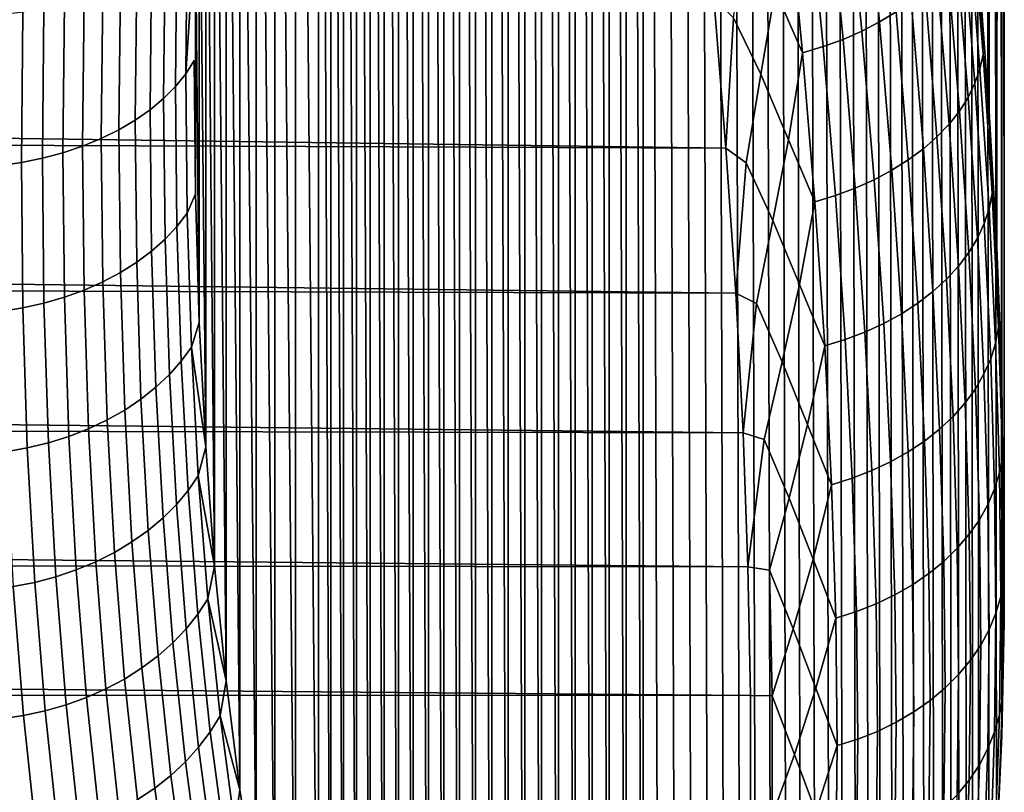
# Model space of a CAD drawing. Header units: metres. Extents: x -29 to 117, y -464 to 29.
# Tile 343 of 362: x 111.53 to 117.34, y -21.85 to -17.28. Entities that reach past the tile are written whole.
import ezdxf

# ---------------------------------------------------------------- set-up
doc = ezdxf.new("R2010")
doc.units = ezdxf.units.M
doc.layers.add('solid_24_501_056_XXX', color=7, linetype='CONTINUOUS')

msp = doc.modelspace()

# ---------------------------------------------------------------- linework, layer by layer
at = {"layer": 'solid_24_501_056_XXX'}
for points in [[(117.297928, 22.149733, 67.006821), (117.253113, -17.825834, 32.042328), (117.19339, -16.992434, 31.319723), (117.252899, 22.752247, 66.085648)], [(117.328072, 21.51153, 67.90284), (117.298088, -18.628376, 32.795883), (117.253113, -17.825834, 32.042328), (117.297928, 22.149733, 67.006821)], [(117.343185, 20.839128, 68.771965), (117.328171, -19.399897, 33.580185), (117.298088, -18.628376, 32.795883), (117.328072, 21.51153, 67.90284)], [(117.331696, -19.866076, 33.89069), (117.328171, -19.399897, 33.580185), (117.343185, 20.839128, 68.771965), (117.343224, -20.138956, 34.393456)], [(117.343185, 20.839128, 68.771965), (117.343224, 20.132689, 69.614014), (117.343185, -20.845396, 35.2355), (117.343224, -20.138956, 34.393456)], [(117.331696, 19.859781, 70.116806), (117.328171, 19.393629, 70.427284), (117.343185, -20.845396, 35.2355), (117.343224, 20.132689, 69.614014)], [(117.298088, 18.62211, 71.211594), (117.328079, -21.517797, 36.104626), (117.343185, -20.845396, 35.2355), (117.328171, 19.393629, 70.427284)], [(117.253113, 17.819569, 71.965149), (117.297928, -22.156002, 37.000645), (117.328079, -21.517797, 36.104626), (117.298088, 18.62211, 71.211594)], [(117.19339, 16.986168, 72.687752), (117.252899, -22.758516, 37.921818), (117.297928, -22.156002, 37.000645), (117.253113, 17.819569, 71.965149)], [(117.158104, 16.558491, 73.036682), (117.19313, -23.325176, 38.867954), (117.252899, -22.758516, 37.921818), (117.19339, 16.986168, 72.687752)], [(117.119225, 16.1234, 73.377457), (117.157829, -23.594414, 39.349667), (117.19313, -23.325176, 38.867954), (117.158104, 16.558491, 73.036682)], [(117.07679, 15.680939, 73.710045), (117.118935, -23.85433, 39.837254), (117.157829, -23.594414, 39.349667), (117.119225, 16.1234, 73.377457)], [(117.030869, 15.231454, 74.03405), (117.076485, -24.104904, 40.330666), (117.118935, -23.85433, 39.837254), (117.07679, 15.680939, 73.710045)], [(116.981537, 14.775276, 74.349091), (117.030548, -24.345804, 40.829494), (117.076485, -24.104904, 40.330666), (117.030869, 15.231454, 74.03405)], [(116.928818, 14.31214, 74.655441), (116.981209, -24.576719, 41.333351), (117.030548, -24.345804, 40.829494), (116.981537, 14.775276, 74.349091)], [(116.872742, 13.842134, 74.953026), (116.928474, -24.797871, 41.842545), (116.981209, -24.576719, 41.333351), (116.928818, 14.31214, 74.655441)], [(116.813431, 13.365674, 75.241402), (116.872398, -25.009199, 42.356976), (116.928474, -24.797871, 41.842545), (116.872742, 13.842134, 74.953026)], [(116.750999, 12.883149, 75.52018), (116.813087, -25.210348, 42.87616), (116.872398, -25.009199, 42.356976), (116.813431, 13.365674, 75.241402)], [(116.685448, 12.394178, 75.789673), (116.750656, -25.400988, 43.399651), (116.813087, -25.210348, 42.87616), (116.750999, 12.883149, 75.52018)], [(116.616844, 11.898927, 76.049767), (116.685104, -25.581377, 43.927872), (116.750656, -25.400988, 43.399651), (116.685448, 12.394178, 75.789673)], [(116.545349, 11.397933, 76.300026), (116.616501, -25.751429, 44.460648), (116.685104, -25.581377, 43.927872), (116.616844, 11.898927, 76.049767)], [(116.471123, 10.891673, 76.540031), (116.545013, -25.910793, 44.997372), (116.616501, -25.751429, 44.460648), (116.545349, 11.397933, 76.300026)], [(116.394142, 10.379622, 76.770149), (116.470795, -26.059158, 45.537502), (116.545013, -25.910793, 44.997372), (116.471123, 10.891673, 76.540031)], [(116.314522, 9.862039, 76.990242), (116.393822, -26.196789, 46.081623), (116.470795, -26.059158, 45.537502), (116.394142, 10.379622, 76.770149)], [(116.232468, 9.339601, 77.19986), (116.314209, -26.323587, 46.629452), (116.393822, -26.196789, 46.081623), (116.314522, 9.862039, 76.990242)], [(116.14817, 8.812869, 77.398605), (116.232155, -26.439226, 47.180244), (116.314209, -26.323587, 46.629452), (116.232468, 9.339601, 77.19986)], [(116.0616, 8.281164, 77.586868), (116.147873, -26.54343, 47.733383), (116.232155, -26.439226, 47.180244), (116.14817, 8.812869, 77.398605)], [(115.9729, 7.744859, 77.764481), (116.06131, -26.636444, 48.289604), (116.147873, -26.54343, 47.733383), (116.0616, 8.281164, 77.586868)], [(115.882339, 7.204763, 77.931038), (115.972626, -26.718178, 48.848511), (116.06131, -26.636444, 48.289604), (115.9729, 7.744859, 77.764481)], [(115.790131, 6.661513, 78.08622), (115.882065, -26.788372, 49.409229), (115.972626, -26.718178, 48.848511), (115.882339, 7.204763, 77.931038)], [(115.696228, 6.114265, 78.230354), (115.789871, -26.846817, 49.971085), (115.882065, -26.788372, 49.409229), (115.790131, 6.661513, 78.08622)], [(115.600838, 5.563527, 78.363304), (115.695984, -26.893698, 50.534966), (115.789871, -26.846817, 49.971085), (115.696228, 6.114265, 78.230354)], [(115.504234, 5.01025, 78.484756), (115.600594, -26.928959, 51.100342), (115.695984, -26.893698, 50.534966), (115.600838, 5.563527, 78.363304)], [(115.406685, 4.455134, 78.59446), (115.504005, -26.952457, 51.666225), (115.600594, -26.928959, 51.100342), (115.504234, 5.01025, 78.484756)], [(115.308128, 3.897206, 78.692673), (115.406464, -26.964067, 52.23188), (115.504005, -26.952457, 51.666225), (115.406685, 4.455134, 78.59446)], [(115.208794, 3.337078, 78.779305), (115.307922, -26.963881, 52.798309), (115.406464, -26.964067, 52.23188), (115.308128, 3.897206, 78.692673)], [(115.208794, 3.337078, 78.779305), (115.108986, 2.775781, 78.854164), (115.208595, -26.95191, 53.364899)], [(115.208794, 3.337078, 78.779305), (115.208595, -26.95191, 53.364899), (115.307922, -26.963881, 52.798309)], [(115.108986, 2.775781, 78.854164), (115.008987, 2.214012, 78.917091), (115.108803, -26.928143, 53.930595)], [(115.108986, 2.775781, 78.854164), (115.108803, -26.928143, 53.930595), (115.208595, -26.95191, 53.364899)], [(115.008987, 2.214012, 78.917091), (114.908722, 1.650719, 78.968246), (115.008812, -26.892551, 54.494686)], [(115.008987, 2.214012, 78.917091), (115.008812, -26.892551, 54.494686), (115.108803, -26.928143, 53.930595)], [(114.908722, 1.650719, 78.968246), (114.808456, 1.086612, 79.007622), (114.908569, -26.845102, 55.058231)], [(114.908722, 1.650719, 78.968246), (114.908569, -26.845102, 55.058231), (115.008812, -26.892551, 54.494686)], [(114.808456, 1.086612, 79.007622), (114.708488, 0.522768, 79.035164), (114.808304, -26.78591, 55.620537)], [(114.808456, 1.086612, 79.007622), (114.808304, -26.78591, 55.620537), (114.908569, -26.845102, 55.058231)], [(114.708488, 0.522768, 79.035164), (114.609093, -0.04015, 79.050827), (114.708351, -26.715113, 56.180531)], [(114.708488, 0.522768, 79.035164), (114.708351, -26.715113, 56.180531), (114.808304, -26.78591, 55.620537)], [(114.609093, -0.04015, 79.050827), (114.510216, -0.603203, 79.054634), (114.608971, -26.632782, 56.737553)], [(114.609093, -0.04015, 79.050827), (114.608971, -26.632782, 56.737553), (114.708351, -26.715113, 56.180531)], [(114.510216, -0.603203, 79.054634), (114.412109, -1.165647, 79.046677), (114.510109, -26.538754, 57.292656)], [(114.510216, -0.603203, 79.054634), (114.510109, -26.538754, 57.292656), (114.608971, -26.632782, 56.737553)], [(114.412109, -1.165647, 79.046677), (114.315071, -1.726443, 79.027054), (114.41201, -26.433247, 57.845123)], [(114.412109, -1.165647, 79.046677), (114.41201, -26.433247, 57.845123), (114.510109, -26.538754, 57.292656)], [(114.315071, -1.726443, 79.027054), (114.21933, -2.285019, 78.995811), (114.31498, -26.31654, 58.393944)], [(114.315071, -1.726443, 79.027054), (114.31498, -26.31654, 58.393944), (114.41201, -26.433247, 57.845123)], [(114.21933, -2.285019, 78.995811), (114.124863, -2.842374, 78.952843), (114.219246, -26.188776, 58.938568)], [(114.21933, -2.285019, 78.995811), (114.219246, -26.188776, 58.938568), (114.31498, -26.31654, 58.393944)], [(114.124863, -2.842374, 78.952843), (114.031906, -3.397768, 78.898346), (114.124786, -26.049675, 59.479961)], [(114.124863, -2.842374, 78.952843), (114.124786, -26.049675, 59.479961), (114.219246, -26.188776, 58.938568)], [(114.031906, -3.397768, 78.898346), (113.940712, -3.950241, 78.832558), (114.03183, -25.899561, 60.017426)], [(114.031906, -3.397768, 78.898346), (114.03183, -25.899561, 60.017426), (114.124786, -26.049675, 59.479961)], [(113.940712, -3.950241, 78.832558), (113.851479, -4.499325, 78.755569), (113.940643, -25.738831, 60.550056)], [(113.940712, -3.950241, 78.832558), (113.940643, -25.738831, 60.550056), (114.03183, -25.899561, 60.017426)], [(113.851479, -4.499325, 78.755569), (113.764221, -5.045886, 78.667191), (113.85141, -25.567663, 61.077415)], [(113.851479, -4.499325, 78.755569), (113.85141, -25.567663, 61.077415), (113.940643, -25.738831, 60.550056)], [(113.764221, -5.045886, 78.667191), (113.679115, -5.589279, 78.567688), (113.764153, -25.385708, 61.600311)], [(113.764221, -5.045886, 78.667191), (113.764153, -25.385708, 61.600311), (113.85141, -25.567663, 61.077415)], [(113.679115, -5.589279, 78.567688), (113.596367, -6.128709, 78.457413), (113.679054, -25.193359, 62.118168)], [(113.679115, -5.589279, 78.567688), (113.679054, -25.193359, 62.118168), (113.764153, -25.385708, 61.600311)], [(113.596367, -6.128709, 78.457413), (113.516136, -6.66386, 78.336472), (113.596313, -24.991076, 62.630245)], [(113.596367, -6.128709, 78.457413), (113.596313, -24.991076, 62.630245), (113.679054, -25.193359, 62.118168)], [(113.516136, -6.66386, 78.336472), (113.438454, -7.195427, 78.204613), (113.516083, -24.779037, 63.136261)], [(113.516136, -6.66386, 78.336472), (113.516083, -24.779037, 63.136261), (113.596313, -24.991076, 62.630245)], [(113.438454, -7.195427, 78.204613), (113.363457, -7.722842, 78.062172), (113.4384, -24.55687, 63.636852)], [(113.438454, -7.195427, 78.204613), (113.4384, -24.55687, 63.636852), (113.516083, -24.779037, 63.136261)], [(113.363457, -7.722842, 78.062172), (113.291313, -8.245444, 77.909523), (113.363403, -24.324999, 64.131523)], [(113.363457, -7.722842, 78.062172), (113.363403, -24.324999, 64.131523), (113.4384, -24.55687, 63.636852)], [(113.291313, -8.245444, 77.909523), (113.155952, -9.276139, 77.573669), (113.29126, -24.083914, 64.619675)], [(113.291313, -8.245444, 77.909523), (113.29126, -24.083914, 64.619675), (113.363403, -24.324999, 64.131523)], [(113.155952, -9.276139, 77.573669), (113.033043, -10.286979, 77.197838), (113.155907, -23.574171, 65.576378)], [(113.155952, -9.276139, 77.573669), (113.155907, -23.574171, 65.576378), (113.29126, -24.083914, 64.619675)], [(113.033043, -10.286979, 77.197838), (112.923309, -11.275854, 76.783661), (113.032997, -23.028511, 66.506584)], [(113.033043, -10.286979, 77.197838), (113.032997, -23.028511, 66.506584), (113.155907, -23.574171, 65.576378)], [(112.923309, -11.275854, 76.783661), (112.82724, -12.242575, 76.331749), (112.923271, -22.448889, 67.408516)], [(112.923309, -11.275854, 76.783661), (112.923271, -22.448889, 67.408516), (113.032997, -23.028511, 66.506584)], [(112.82724, -12.242575, 76.331749), (112.745255, -13.186096, 75.843338), (112.827202, -21.83596, 68.282066)], [(112.82724, -12.242575, 76.331749), (112.827202, -21.83596, 68.282066), (112.923271, -22.448889, 67.408516)], [(112.745255, -13.186096, 75.843338), (112.677742, -14.105848, 75.319153), (112.745232, -21.191124, 69.126419)], [(112.745255, -13.186096, 75.843338), (112.745232, -21.191124, 69.126419), (112.827202, -21.83596, 68.282066)], [(112.677742, -14.105848, 75.319153), (112.624977, -15.001019, 74.760109), (112.677719, -20.515202, 69.941132)], [(112.677742, -14.105848, 75.319153), (112.677719, -20.515202, 69.941132), (112.745232, -21.191124, 69.126419)], [(112.624977, -15.001019, 74.760109), (112.587189, -15.870379, 74.167496), (112.624969, -19.809259, 70.725555)], [(112.624977, -15.001019, 74.760109), (112.624969, -19.809259, 70.725555), (112.677719, -20.515202, 69.941132)], [(112.587189, -15.870379, 74.167496), (112.564484, -16.711908, 73.54332), (112.587189, -19.074753, 71.478729)], [(112.587189, -15.870379, 74.167496), (112.587189, -19.074753, 71.478729), (112.624969, -19.809259, 70.725555)], [(116.606316, -17.298281, 30.0944), (116.519218, -16.394329, 29.40325), (116.617287, -16.337038, 29.468536), (116.703957, -17.239025, 30.158558)], [(116.501465, -17.352404, 30.037495), (116.414009, -16.446829, 29.345499), (116.519218, -16.394329, 29.40325), (116.606316, -17.298281, 30.0944)], [(116.390198, -17.40098, 29.988274), (116.302444, -16.494135, 29.295729), (116.414009, -16.446829, 29.345499), (116.501465, -17.352404, 30.037495)], [(116.273376, -17.44364, 29.947115), (116.185387, -16.535889, 29.254314), (116.302444, -16.494135, 29.295729), (116.390198, -17.40098, 29.988274)], [(115.989258, -17.109352, 29.577688), (116.063606, -16.571802, 29.221546), (116.151772, -17.480091, 29.914303)], [(116.151772, -17.480091, 29.914303), (116.063606, -16.571802, 29.221546), (116.185387, -16.535889, 29.254314), (116.273376, -17.44364, 29.947115)], [(117.199417, -17.576145, 31.473928), (117.131302, -16.722496, 30.763639), (117.150146, -16.640951, 30.86442), (117.217644, -17.490749, 31.571585)], [(117.217644, -17.490749, 31.571585), (117.150146, -16.640951, 30.86442), (117.19339, -16.992434, 31.319723)], [(112.455063, -16.822105, 73.757866), (112.446732, -17.678774, 73.068741), (112.507072, -17.604033, 72.979668), (112.515327, -16.751728, 73.665253)], [(112.507072, -17.604033, 72.979668), (112.556992, -17.526272, 72.886993), (112.564484, -18.313984, 72.19902), (112.564484, -16.711908, 73.54332)], [(112.515327, -16.751728, 73.665253), (112.507072, -17.604033, 72.979668), (112.564484, -16.711908, 73.54332)], [(112.564484, -16.711908, 73.54332), (112.564484, -18.313984, 72.19902), (112.587189, -19.074753, 71.478729)], [(115.743309, -17.273743, 29.652466), (115.819794, -16.716616, 29.250324), (115.989258, -17.109352, 29.577688), (115.905281, -17.607344, 29.933962)], [(117.16996, -17.660643, 31.378254), (117.101242, -16.803299, 30.665005), (117.131302, -16.722496, 30.763639), (117.199417, -17.576145, 31.473928)], [(117.129494, -17.743593, 31.285286), (117.060196, -16.882746, 30.569271), (117.101242, -16.803299, 30.665005), (117.16996, -17.660643, 31.378254)], [(112.38488, -16.888882, 73.846054), (112.376472, -17.749846, 73.153442), (112.446732, -17.678774, 73.068741), (112.455063, -16.822105, 73.757866)], [(68.317619, -16.92347, 29.381521), (115.627312, -17.15449, 29.556168), (115.698807, -18.043081, 30.263849), (68.193253, -17.393272, 29.740641)], [(112.305313, -16.951548, 73.929138), (112.296837, -17.816708, 73.233124), (112.376472, -17.749846, 73.153442), (112.38488, -16.888882, 73.846054)], [(117.078323, -17.824368, 31.195738), (117.008484, -16.960228, 30.477165), (117.060196, -16.882746, 30.569271), (117.129494, -17.743593, 31.285286)], [(112.216972, -17.009628, 74.0065), (112.208427, -17.878847, 73.307182), (112.296837, -17.816708, 73.233124), (112.305313, -16.951548, 73.929138)], [(117.016853, -17.902349, 31.110291), (116.946495, -17.035158, 30.389391), (117.008484, -16.960228, 30.477165), (117.078323, -17.824368, 31.195738)], [(112.120529, -17.062675, 74.077538), (112.111923, -17.935791, 73.375046), (112.208427, -17.878847, 73.307182), (112.216972, -17.009628, 74.0065)], [(116.945534, -17.97694, 31.029596), (116.874695, -17.10696, 30.306618), (116.946495, -17.035158, 30.389391), (117.016853, -17.902349, 31.110291)], [(117.217644, -17.490749, 31.571585), (117.19339, -16.992434, 31.319723), (117.253113, -17.825834, 32.042328)], [(112.016724, -17.110289, 74.141708), (112.008057, -17.987106, 73.436203), (112.111923, -17.935791, 73.375046), (112.120529, -17.062675, 74.077538)], [(111.79023, -17.187801, 74.247566), (111.781456, -18.071329, 73.536568), (111.897621, -18.0324, 73.490181), (111.906342, -17.152103, 74.198532)], [(111.906342, -17.152103, 74.198532), (111.897621, -18.0324, 73.490181), (112.008057, -17.987106, 73.436203), (112.016724, -17.110289, 74.141708)], [(115.743309, -17.273743, 29.652466), (115.698807, -18.043081, 30.263849), (115.627312, -17.15449, 29.556168)], [(115.905281, -17.607344, 29.933962), (115.989258, -17.109352, 29.577688), (116.151772, -17.480091, 29.914303), (116.068382, -17.993784, 30.283325)], [(116.864922, -18.047575, 30.954269), (116.793648, -17.175089, 30.229477), (116.874695, -17.10696, 30.306618), (116.945534, -17.97694, 31.029596)], [(111.54438, -17.239803, 74.320854), (111.53553, -18.128948, 73.60524), (111.660454, -18.103594, 73.57502), (111.669266, -17.21711, 74.288445)], [(111.669266, -17.21711, 74.288445), (111.660454, -18.103594, 73.57502), (111.781456, -18.071329, 73.536568), (111.79023, -17.187801, 74.247566)], [(116.775635, -18.113714, 30.884886), (116.703957, -17.239025, 30.158558), (116.793648, -17.175089, 30.229477), (116.864922, -18.047575, 30.954269)], [(111.416527, -17.255713, 74.344543), (111.407646, -18.1472, 73.626991), (111.53553, -18.128948, 73.60524), (111.54438, -17.239803, 74.320854)], [(115.905281, -17.607344, 29.933962), (115.818588, -18.131609, 30.343187), (115.698807, -18.043081, 30.263849), (115.743309, -17.273743, 29.652466)], [(116.678337, -18.174852, 30.821976), (116.606316, -17.298281, 30.0944), (116.703957, -17.239025, 30.158558), (116.775635, -18.113714, 30.884886)], [(116.573792, -18.230524, 30.766016), (116.501465, -17.352404, 30.037495), (116.606316, -17.298281, 30.0944), (116.678337, -18.174852, 30.821976)], [(68.068306, -17.855564, 30.109602), (68.193253, -17.393272, 29.740641), (115.698807, -18.043081, 30.263849)], [(116.462776, -18.280304, 30.717436), (116.390198, -17.40098, 29.988274), (116.501465, -17.352404, 30.037495), (116.573792, -18.230524, 30.766016)], [(116.224693, -18.360748, 30.64381), (116.151772, -17.480091, 29.914303), (116.273376, -17.44364, 29.947115), (116.346153, -18.323812, 30.676605)], [(116.346153, -18.323812, 30.676605), (116.273376, -17.44364, 29.947115), (116.390198, -17.40098, 29.988274), (116.462776, -18.280304, 30.717436)], [(116.068382, -17.993784, 30.283325), (116.151772, -17.480091, 29.914303), (116.224693, -18.360748, 30.64381)], [(117.252884, -18.401667, 32.218182), (117.199417, -17.576145, 31.473928), (117.217644, -17.490749, 31.571585), (117.270622, -18.312538, 32.312534)], [(117.270622, -18.312538, 32.312534), (117.217644, -17.490749, 31.571585), (117.253113, -17.825834, 32.042328)], [(112.507072, -17.604033, 72.979668), (112.515327, -18.427191, 72.259369), (112.564484, -18.313984, 72.19902), (112.556992, -17.526272, 72.886993)], [(112.446732, -17.678774, 73.068741), (112.455063, -18.506174, 72.344765), (112.515327, -18.427191, 72.259369), (112.507072, -17.604033, 72.979668)], [(115.818588, -18.131609, 30.343187), (115.905281, -17.607344, 29.933962), (116.068382, -17.993784, 30.283325), (115.975967, -18.471146, 30.653112)], [(117.2239, -18.489737, 32.125633), (117.16996, -17.660643, 31.378254), (117.199417, -17.576145, 31.473928), (117.252884, -18.401667, 32.218182)], [(112.376472, -17.749846, 73.153442), (112.38488, -18.581425, 72.425835), (112.455063, -18.506174, 72.344765), (112.446732, -17.678774, 73.068741)], [(117.183884, -18.576077, 32.035603), (117.129494, -17.743593, 31.285286), (117.16996, -17.660643, 31.378254), (117.2239, -18.489737, 32.125633)], [(112.296837, -17.816708, 73.233124), (112.305313, -18.65237, 72.501984), (112.38488, -18.581425, 72.425835), (112.376472, -17.749846, 73.153442)], [(117.133148, -18.660028, 31.948772), (117.078323, -17.824368, 31.195738), (117.129494, -17.743593, 31.285286), (117.183884, -18.576077, 32.035603)], [(68.068306, -17.855564, 30.109602), (115.698807, -18.043081, 30.263849), (115.756416, -18.900509, 31.004889), (67.94294, -18.310102, 30.488224)], [(112.208427, -17.878847, 73.307182), (112.216972, -18.718468, 72.572609), (112.305313, -18.65237, 72.501984), (112.296837, -17.816708, 73.233124)], [(117.072083, -18.740952, 31.865805), (117.016853, -17.902349, 31.110291), (117.078323, -17.824368, 31.195738), (117.133148, -18.660028, 31.948772)], [(117.270622, -18.312538, 32.312534), (117.253113, -17.825834, 32.042328), (117.298088, -18.628376, 32.795883)], [(112.111923, -17.935791, 73.375046), (112.120529, -18.779215, 72.637192), (112.216972, -18.718468, 72.572609), (112.208427, -17.878847, 73.307182)], [(117.001144, -18.818226, 31.787334), (116.945534, -17.97694, 31.029596), (117.016853, -17.902349, 31.110291), (117.072083, -18.740952, 31.865805)], [(112.008057, -17.987106, 73.436203), (112.016724, -18.834146, 72.695221), (112.120529, -18.779215, 72.637192), (112.111923, -17.935791, 73.375046)], [(111.781456, -18.071329, 73.536568), (111.79023, -18.924938, 72.78994), (111.906342, -18.882845, 72.746269), (111.897621, -18.0324, 73.490181)], [(111.897621, -18.0324, 73.490181), (111.906342, -18.882845, 72.746269), (112.016724, -18.834146, 72.695221), (112.008057, -17.987106, 73.436203)], [(115.975967, -18.471146, 30.653112), (116.068382, -17.993784, 30.283325), (116.224693, -18.360748, 30.64381), (116.132309, -18.850231, 31.024345)], [(116.920876, -18.891266, 31.713957), (116.864922, -18.047575, 30.954269), (116.945534, -17.97694, 31.029596), (117.001144, -18.818226, 31.787334)], [(111.660454, -18.103594, 73.57502), (111.669266, -18.960104, 72.825897), (111.79023, -18.924938, 72.78994), (111.781456, -18.071329, 73.536568)], [(115.818588, -18.131609, 30.343187), (115.756416, -18.900509, 31.004889), (115.698807, -18.043081, 30.263849)], [(116.831902, -18.959515, 31.646235), (116.775635, -18.113714, 30.884886), (116.864922, -18.047575, 30.954269), (116.920876, -18.891266, 31.713957)], [(111.407646, -18.1472, 73.626991), (111.416527, -19.008642, 72.873657), (111.54438, -18.988077, 72.853874), (111.53553, -18.128948, 73.60524)], [(111.53553, -18.128948, 73.60524), (111.54438, -18.988077, 72.853874), (111.669266, -18.960104, 72.825897), (111.660454, -18.103594, 73.57502)], [(115.975967, -18.471146, 30.653112), (115.879379, -18.962667, 31.067421), (115.756416, -18.900509, 31.004889), (115.818588, -18.131609, 30.343187)], [(116.734879, -19.022448, 31.584684), (116.678337, -18.174852, 30.821976), (116.775635, -18.113714, 30.884886), (116.831902, -18.959515, 31.646235)], [(116.630569, -19.079588, 31.529772), (116.573792, -18.230524, 30.766016), (116.678337, -18.174852, 30.821976), (116.734879, -19.022448, 31.584684)], [(116.519753, -19.130499, 31.48192), (116.462776, -18.280304, 30.717436), (116.573792, -18.230524, 30.766016), (116.630569, -19.079588, 31.529772)], [(67.817108, -18.756699, 30.876354), (67.94294, -18.310102, 30.488224), (115.756416, -18.900509, 31.004889)], [(112.540009, -19.219799, 71.505646), (112.587189, -19.074753, 71.478729), (112.564484, -18.313984, 72.19902), (112.515327, -18.427191, 72.259369)], [(116.281937, -19.212164, 31.408772), (116.224693, -18.360748, 30.64381), (116.346153, -18.323812, 30.676605), (116.403282, -19.174793, 31.441492)], [(116.403282, -19.174793, 31.441492), (116.346153, -18.323812, 30.676605), (116.462776, -18.280304, 30.717436), (116.519753, -19.130499, 31.48192)], [(117.291359, -19.19754, 32.995113), (117.252884, -18.401667, 32.218182), (117.270622, -18.312538, 32.312534), (117.308746, -19.104811, 33.085999)], [(117.308746, -19.104811, 33.085999), (117.270622, -18.312538, 32.312534), (117.298088, -18.628376, 32.795883)], [(116.132309, -18.850231, 31.024345), (116.224693, -18.360748, 30.64381), (116.281937, -19.212164, 31.408772)], [(112.455063, -18.506174, 72.344765), (112.479965, -19.302887, 71.587212), (112.540009, -19.219799, 71.505646), (112.515327, -18.427191, 72.259369)], [(117.262711, -19.289055, 32.905861), (117.2239, -18.489737, 32.125633), (117.252884, -18.401667, 32.218182), (117.291359, -19.19754, 32.995113)], [(115.879379, -18.962667, 31.067421), (115.975967, -18.471146, 30.653112), (116.132309, -18.850231, 31.024345), (116.031441, -19.306492, 31.406534)], [(117.223022, -19.378656, 32.818924), (117.183884, -18.576077, 32.035603), (117.2239, -18.489737, 32.125633), (117.262711, -19.289055, 32.905861)], [(112.38488, -18.581425, 72.425835), (112.410004, -19.382187, 71.664536), (112.479965, -19.302887, 71.587212), (112.455063, -18.506174, 72.344765)], [(112.305313, -18.65237, 72.501984), (112.330658, -19.457092, 71.737015), (112.410004, -19.382187, 71.664536), (112.38488, -18.581425, 72.425835)], [(117.1726, -19.465662, 32.734966), (117.133148, -18.660028, 31.948772), (117.183884, -18.576077, 32.035603), (117.223022, -19.378656, 32.818924)], [(112.216972, -18.718468, 72.572609), (112.242516, -19.527033, 71.804108), (112.330658, -19.457092, 71.737015), (112.305313, -18.65237, 72.501984)], [(117.111824, -19.549406, 32.654625), (117.072083, -18.740952, 31.865805), (117.133148, -18.660028, 31.948772), (117.1726, -19.465662, 32.734966)], [(117.308746, -19.104811, 33.085999), (117.298088, -18.628376, 32.795883), (117.328171, -19.399897, 33.580185)], [(112.120529, -18.779215, 72.637192), (112.146263, -19.591476, 71.865303), (112.242516, -19.527033, 71.804108), (112.216972, -18.718468, 72.572609)], [(67.817108, -18.756699, 30.876354), (115.756416, -18.900509, 31.004889), (115.799744, -19.726307, 31.778532), (67.69075, -19.195158, 31.273838)], [(112.016724, -18.834146, 72.695221), (112.042633, -19.649929, 71.92012), (112.146263, -19.591476, 71.865303), (112.120529, -18.779215, 72.637192)], [(117.041161, -19.629251, 32.578518), (117.001144, -18.818226, 31.787334), (117.072083, -18.740952, 31.865805), (117.111824, -19.549406, 32.654625)], [(111.906342, -18.882845, 72.746269), (111.932411, -19.701946, 71.968155), (112.042633, -19.649929, 71.92012), (112.016724, -18.834146, 72.695221)], [(116.961143, -19.704588, 32.507217), (116.920876, -18.891266, 31.713957), (117.001144, -18.818226, 31.787334), (117.041161, -19.629251, 32.578518)], [(111.79023, -18.924938, 72.78994), (111.816444, -19.747131, 72.009033), (111.932411, -19.701946, 71.968155), (111.906342, -18.882845, 72.746269)], [(115.879379, -18.962667, 31.067421), (115.799744, -19.726307, 31.778532), (115.756416, -18.900509, 31.004889)], [(116.031441, -19.306492, 31.406534), (116.132309, -18.850231, 31.024345), (116.281937, -19.212164, 31.408772), (116.180656, -19.677135, 31.799446)], [(116.872391, -19.774843, 32.441277), (116.831902, -18.959515, 31.646235), (116.920876, -18.891266, 31.713957), (116.961143, -19.704588, 32.507217)], [(111.54438, -18.988077, 72.853874), (111.570839, -19.815681, 72.068146), (111.69561, -19.785139, 72.04245), (111.669266, -18.960104, 72.825897)], [(111.669266, -18.960104, 72.825897), (111.69561, -19.785139, 72.04245), (111.816444, -19.747131, 72.009033), (111.79023, -18.924938, 72.78994)], [(116.031441, -19.306492, 31.406534), (115.925339, -19.765478, 31.823963), (115.799744, -19.726307, 31.778532), (115.879379, -18.962667, 31.067421)], [(116.775574, -19.839479, 32.381195), (116.734879, -19.022448, 31.584684), (116.831902, -18.959515, 31.646235), (116.872391, -19.774843, 32.441277)], [(111.416527, -19.008642, 72.873657), (111.443077, -19.838522, 72.085922), (111.570839, -19.815681, 72.068146), (111.54438, -18.988077, 72.853874)], [(116.671432, -19.898005, 32.327427), (116.630569, -19.079588, 31.529772), (116.734879, -19.022448, 31.584684), (116.775574, -19.839479, 32.381195)], [(112.540009, -19.219799, 71.505646), (112.624969, -19.809259, 70.725555), (112.587189, -19.074753, 71.478729)], [(116.56076, -19.949972, 32.280388), (116.519753, -19.130499, 31.48192), (116.630569, -19.079588, 31.529772), (116.671432, -19.898005, 32.327427)], [(116.444397, -19.994986, 32.240437), (116.403282, -19.174793, 31.441492), (116.519753, -19.130499, 31.48192), (116.56076, -19.949972, 32.280388)], [(117.314522, -19.962263, 33.803429), (117.291359, -19.19754, 32.995113), (117.308746, -19.104811, 33.085999), (117.331696, -19.866076, 33.89069)], [(117.331696, -19.866076, 33.89069), (117.308746, -19.104811, 33.085999), (117.328171, -19.399897, 33.580185)], [(67.564034, -19.625256, 31.680479), (67.69075, -19.195158, 31.273838), (115.799744, -19.726307, 31.778532)], [(116.323128, -20.032732, 32.207848), (116.281937, -19.212164, 31.408772), (116.403282, -19.174793, 31.441492), (116.444397, -19.994986, 32.240437)], [(112.479965, -19.302887, 71.587212), (112.521271, -20.067307, 70.79763), (112.580933, -19.980263, 70.720009), (112.540009, -19.219799, 71.505646)], [(112.540009, -19.219799, 71.505646), (112.580933, -19.980263, 70.720009), (112.624969, -19.809259, 70.725555)], [(116.180656, -19.677135, 31.799446), (116.281937, -19.212164, 31.408772), (116.323128, -20.032732, 32.207848)], [(117.286079, -20.057081, 33.717628), (117.262711, -19.289055, 32.905861), (117.291359, -19.19754, 32.995113), (117.314522, -19.962263, 33.803429)], [(112.410004, -19.382187, 71.664536), (112.451675, -20.150511, 70.871086), (112.521271, -20.067307, 70.79763), (112.479965, -19.302887, 71.587212)], [(115.925339, -19.765478, 31.823963), (116.031441, -19.306492, 31.406534), (116.180656, -19.677135, 31.799446), (116.071358, -20.111853, 32.192951)], [(117.24659, -20.149805, 33.633938), (117.223022, -19.378656, 32.818924), (117.262711, -19.289055, 32.905861), (117.286079, -20.057081, 33.717628)], [(112.330658, -19.457092, 71.737015), (112.372681, -20.229242, 70.939796), (112.451675, -20.150511, 70.871086), (112.410004, -19.382187, 71.664536)], [(117.19635, -20.239729, 33.552998), (117.1726, -19.465662, 32.734966), (117.223022, -19.378656, 32.818924), (117.24659, -20.149805, 33.633938)], [(112.242516, -19.527033, 71.804108), (112.284874, -20.3029, 71.00325), (112.372681, -20.229242, 70.939796), (112.330658, -19.457092, 71.737015)], [(117.13575, -20.326168, 33.475422), (117.111824, -19.549406, 32.654625), (117.1726, -19.465662, 32.734966), (117.19635, -20.239729, 33.552998)], [(112.146263, -19.591476, 71.865303), (112.188934, -20.370922, 71.060966), (112.284874, -20.3029, 71.00325), (112.242516, -19.527033, 71.804108)], [(112.042633, -19.649929, 71.92012), (112.085594, -20.432789, 71.112495), (112.188934, -20.370922, 71.060966), (112.146263, -19.591476, 71.865303)], [(117.065247, -20.408461, 33.40181), (117.041161, -19.629251, 32.578518), (117.111824, -19.549406, 32.654625), (117.13575, -20.326168, 33.475422)], [(67.564034, -19.625256, 31.680479), (115.799744, -19.726307, 31.778532), (115.828773, -20.5193, 32.583401), (67.437141, -20.04677, 32.096069)], [(111.932411, -19.701946, 71.968155), (111.975647, -20.488029, 71.15744), (112.085594, -20.432789, 71.112495), (112.042633, -19.649929, 71.92012)], [(116.985382, -20.485979, 33.332718), (116.961143, -19.704588, 32.507217), (117.041161, -19.629251, 32.578518), (117.065247, -20.408461, 33.40181)], [(111.816444, -19.747131, 72.009033), (111.859917, -20.536222, 71.195473), (111.975647, -20.488029, 71.15744), (111.932411, -19.701946, 71.968155)], [(116.071358, -20.111853, 32.192951), (116.180656, -19.677135, 31.799446), (116.323128, -20.032732, 32.207848), (116.213074, -20.47294, 32.607334)], [(116.896767, -20.558132, 33.268669), (116.872391, -19.774843, 32.441277), (116.961143, -19.704588, 32.507217), (116.985382, -20.485979, 33.332718)], [(111.69561, -19.785139, 72.04245), (111.739304, -20.577, 71.226295), (111.859917, -20.536222, 71.195473), (111.816444, -19.747131, 72.009033)], [(115.925339, -19.765478, 31.823963), (115.828773, -20.5193, 32.583401), (115.799744, -19.726307, 31.778532)], [(116.071358, -20.111853, 32.192951), (115.956139, -20.538595, 32.611614), (115.828773, -20.5193, 32.583401), (115.925339, -19.765478, 31.823963)], [(116.800064, -20.624372, 33.210159), (116.775574, -19.839479, 32.381195), (116.872391, -19.774843, 32.441277), (116.896767, -20.558132, 33.268669)], [(111.443077, -19.838522, 72.085922), (111.487099, -20.635124, 71.265427), (111.614716, -20.610052, 71.249672), (111.570839, -19.815681, 72.068146)], [(111.570839, -19.815681, 72.068146), (111.614716, -20.610052, 71.249672), (111.739304, -20.577, 71.226295), (111.69561, -19.785139, 72.04245)], [(112.580933, -19.980263, 70.720009), (112.677719, -20.515202, 69.941132), (112.624969, -19.809259, 70.725555)], [(116.69603, -20.684191, 33.157635), (116.671432, -19.898005, 32.327427), (116.775574, -19.839479, 32.381195), (116.800064, -20.624372, 33.210159)], [(117.322243, -20.69446, 34.641678), (117.314522, -19.962263, 33.803429), (117.331696, -19.866076, 33.89069), (117.339348, -20.594967, 34.725163)], [(117.339348, -20.594967, 34.725163), (117.331696, -19.866076, 33.89069), (117.343224, -20.138956, 34.393456)], [(116.469154, -20.782795, 33.072079), (116.444397, -19.994986, 32.240437), (116.56076, -19.949972, 32.280388), (116.585442, -20.737133, 33.111488)], [(116.585442, -20.737133, 33.111488), (116.56076, -19.949972, 32.280388), (116.671432, -19.898005, 32.327427), (116.69603, -20.684191, 33.157635)], [(112.521271, -20.067307, 70.79763), (112.578613, -20.798084, 69.977562), (112.637749, -20.707245, 69.903992), (112.580933, -19.980263, 70.720009)], [(112.580933, -19.980263, 70.720009), (112.637749, -20.707245, 69.903992), (112.677719, -20.515202, 69.941132)], [(116.347931, -20.82086, 33.039677), (116.323128, -20.032732, 32.207848), (116.444397, -19.994986, 32.240437), (116.469154, -20.782795, 33.072079)], [(117.293869, -20.792431, 34.559467), (117.286079, -20.057081, 33.717628), (117.314522, -19.962263, 33.803429), (117.322243, -20.69446, 34.641678)], [(67.31002, -20.459524, 32.520447), (67.437141, -20.04677, 32.096069), (115.828773, -20.5193, 32.583401)], [(112.451675, -20.150511, 70.871086), (112.509521, -20.88504, 70.047035), (112.578613, -20.798084, 69.977562), (112.521271, -20.067307, 70.79763)], [(116.213074, -20.47294, 32.607334), (116.323128, -20.032732, 32.207848), (116.347931, -20.82086, 33.039677)], [(117.254448, -20.888132, 34.479168), (117.24659, -20.149805, 33.633938), (117.286079, -20.057081, 33.717628), (117.293869, -20.792431, 34.559467)], [(115.956139, -20.538595, 32.611614), (116.071358, -20.111853, 32.192951), (116.213074, -20.47294, 32.607334), (116.095375, -20.885714, 33.01107)], [(112.372681, -20.229242, 70.939796), (112.431007, -20.967451, 70.111885), (112.509521, -20.88504, 70.047035), (112.451675, -20.150511, 70.871086)], [(117.204269, -20.980833, 34.401382), (117.19635, -20.239729, 33.552998), (117.24659, -20.149805, 33.633938), (117.254448, -20.888132, 34.479168)], [(117.339348, -20.594967, 34.725163), (117.343224, -20.138956, 34.393456), (117.343185, -20.845396, 35.2355)], [(112.284874, -20.3029, 71.00325), (112.343666, -21.044687, 70.171616), (112.431007, -20.967451, 70.111885), (112.372681, -20.229242, 70.939796)], [(117.14373, -21.069826, 34.326706), (117.13575, -20.326168, 33.475422), (117.19635, -20.239729, 33.552998), (117.204269, -20.980833, 34.401382)], [(112.188934, -20.370922, 71.060966), (112.248169, -21.116159, 70.225769), (112.343666, -21.044687, 70.171616), (112.284874, -20.3029, 71.00325)], [(117.07328, -21.154434, 34.255711), (117.065247, -20.408461, 33.40181), (117.13575, -20.326168, 33.475422), (117.14373, -21.069826, 34.326706)], [(112.085594, -20.432789, 71.112495), (112.145233, -21.181326, 70.273933), (112.248169, -21.116159, 70.225769), (112.188934, -20.370922, 71.060966)], [(116.993469, -21.234011, 34.188938), (116.985382, -20.485979, 33.332718), (117.065247, -20.408461, 33.40181), (117.07328, -21.154434, 34.255711)], [(67.31002, -20.459524, 32.520447), (115.828773, -20.5193, 32.583401), (115.843262, -21.279072, 33.418877), (67.182594, -20.863342, 32.95343)], [(111.975647, -20.488029, 71.15744), (112.035652, -21.239685, 70.315742), (112.145233, -21.181326, 70.273933), (112.085594, -20.432789, 71.112495)], [(116.095375, -20.885714, 33.01107), (116.213074, -20.47294, 32.607334), (116.347931, -20.82086, 33.039677), (116.229301, -21.236155, 33.446613)], [(111.859917, -20.536222, 71.195473), (111.920265, -21.290794, 70.350876), (112.035652, -21.239685, 70.315742), (111.975647, -20.488029, 71.15744)], [(112.637749, -20.707245, 69.903992), (112.745232, -21.191124, 69.126419), (112.677719, -20.515202, 69.941132)], [(115.971558, -21.280645, 33.429081), (115.843262, -21.279072, 33.418877), (115.828773, -20.5193, 32.583401), (115.956139, -20.538595, 32.611614)], [(116.904892, -21.307949, 34.1269), (116.896767, -20.558132, 33.268669), (116.985382, -20.485979, 33.332718), (116.993469, -21.234011, 34.188938)], [(111.614716, -20.610052, 71.249672), (111.675606, -21.369761, 70.400101), (111.799942, -21.334263, 70.379066), (111.739304, -20.577, 71.226295)], [(111.739304, -20.577, 71.226295), (111.799942, -21.334263, 70.379066), (111.920265, -21.290794, 70.350876), (111.859917, -20.536222, 71.195473)], [(115.971558, -21.280645, 33.429081), (115.956139, -20.538595, 32.611614), (116.095375, -20.885714, 33.01107)], [(116.808235, -21.375685, 34.070061), (116.800064, -20.624372, 33.210159), (116.896767, -20.558132, 33.268669), (116.904892, -21.307949, 34.1269)], [(111.357445, -20.652029, 71.273438), (111.418716, -21.415819, 70.420105), (111.548203, -21.397015, 70.413811), (111.487099, -20.635124, 71.265427)], [(111.487099, -20.635124, 71.265427), (111.548203, -21.397015, 70.413811), (111.675606, -21.369761, 70.400101), (111.614716, -20.610052, 71.249672)], [(116.704231, -21.436703, 34.01886), (116.69603, -20.684191, 33.157635), (116.800064, -20.624372, 33.210159), (116.808235, -21.375685, 34.070061)], [(117.314522, -21.392828, 35.508308), (117.322243, -20.69446, 34.641678), (117.339348, -20.594967, 34.725163), (117.331696, -21.290192, 35.587883)], [(117.331696, -21.290192, 35.587883), (117.339348, -20.594967, 34.725163), (117.343185, -20.845396, 35.2355)], [(112.578613, -20.798084, 69.977562), (112.65155, -21.493931, 69.128555), (112.710022, -21.399467, 69.059135), (112.637749, -20.707245, 69.903992)], [(112.637749, -20.707245, 69.903992), (112.710022, -21.399467, 69.059135), (112.745232, -21.191124, 69.126419)], [(116.593674, -21.490538, 33.97369), (116.585442, -20.737133, 33.111488), (116.69603, -20.684191, 33.157635), (116.704231, -21.436703, 34.01886)], [(117.286079, -21.493792, 35.429829), (117.293869, -20.792431, 34.559467), (117.322243, -20.69446, 34.641678), (117.314522, -21.392828, 35.508308)], [(116.477409, -21.536776, 33.934891), (116.469154, -20.782795, 33.072079), (116.585442, -20.737133, 33.111488), (116.593674, -21.490538, 33.97369)], [(112.509521, -20.88504, 70.047035), (112.583107, -21.584475, 69.193962), (112.65155, -21.493931, 69.128555), (112.578613, -20.798084, 69.977562)], [(116.229301, -21.236155, 33.446613), (116.347931, -20.82086, 33.039677), (116.356201, -21.575098, 33.902733)], [(116.356201, -21.575098, 33.902733), (116.347931, -20.82086, 33.039677), (116.469154, -20.782795, 33.072079), (116.477409, -21.536776, 33.934891)], [(117.24659, -21.592312, 35.353046), (117.254448, -20.888132, 34.479168), (117.293869, -20.792431, 34.559467), (117.286079, -21.493792, 35.429829)], [(67.055054, -21.258018, 33.394802), (67.182594, -20.863342, 32.95343), (115.843262, -21.279072, 33.418877)], [(117.331696, -21.290192, 35.587883), (117.343185, -20.845396, 35.2355), (117.328079, -21.517797, 36.104626)], [(112.431007, -20.967451, 70.111885), (112.505211, -21.670408, 69.254868), (112.583107, -21.584475, 69.193962), (112.509521, -20.88504, 70.047035)], [(115.971558, -21.280645, 33.429081), (116.095375, -20.885714, 33.01107), (116.229301, -21.236155, 33.446613), (116.103394, -21.626699, 33.859428)], [(117.19635, -21.687639, 35.278542), (117.204269, -20.980833, 34.401382), (117.254448, -20.888132, 34.479168), (117.24659, -21.592312, 35.353046)], [(112.343666, -21.044687, 70.171616), (112.418457, -21.751078, 69.310791), (112.505211, -21.670408, 69.254868), (112.431007, -20.967451, 70.111885)], [(117.13575, -21.779043, 35.20689), (117.14373, -21.069826, 34.326706), (117.204269, -20.980833, 34.401382), (117.19635, -21.687639, 35.278542)], [(112.248169, -21.116159, 70.225769), (112.323509, -21.825867, 69.36132), (112.418457, -21.751078, 69.310791), (112.343666, -21.044687, 70.171616)], [(112.145233, -21.181326, 70.273933), (112.221092, -21.894205, 69.406059), (112.323509, -21.825867, 69.36132), (112.248169, -21.116159, 70.225769)], [(117.065254, -21.865829, 35.13863), (117.07328, -21.154434, 34.255711), (117.14373, -21.069826, 34.326706), (117.13575, -21.779043, 35.20689)], [(116.98539, -21.947334, 35.074287), (116.993469, -21.234011, 34.188938), (117.07328, -21.154434, 34.255711), (117.065254, -21.865829, 35.13863)], [(112.035652, -21.239685, 70.315742), (112.111984, -21.95557, 69.444679), (112.221092, -21.894205, 69.406059), (112.145233, -21.181326, 70.273933)], [(112.710022, -21.399467, 69.059135), (112.827202, -21.83596, 68.282066), (112.745232, -21.191124, 69.126419)], [(67.055054, -21.258018, 33.394802), (115.843262, -21.279072, 33.418877), (115.843224, -22.004473, 34.283588), (66.927574, -21.643349, 33.844341)], [(111.799942, -21.334263, 70.379066), (111.877075, -22.055571, 69.502403), (111.997017, -22.009497, 69.476875), (111.920265, -21.290794, 70.350876)], [(111.920265, -21.290794, 70.350876), (111.997017, -22.009497, 69.476875), (112.111984, -21.95557, 69.444679), (112.035652, -21.239685, 70.315742)], [(115.971558, -21.280645, 33.429081), (115.971558, -21.990387, 34.274914), (115.843224, -22.004473, 34.283588), (115.843262, -21.279072, 33.418877)], [(115.971558, -21.990387, 34.274914), (115.971558, -21.280645, 33.429081), (116.103394, -21.626699, 33.859428)], [(116.103394, -21.626699, 33.859428), (116.229301, -21.236155, 33.446613), (116.356201, -21.575098, 33.902733), (116.229301, -21.965429, 34.315727)], [(116.896767, -22.022936, 35.014351), (116.904892, -21.307949, 34.1269), (116.993469, -21.234011, 34.188938), (116.98539, -21.947334, 35.074287)], [(117.291359, -22.056068, 36.401779), (117.314522, -21.392828, 35.508308), (117.331696, -21.290192, 35.587883), (117.308746, -21.95046, 36.477318)], [(117.308746, -21.95046, 36.477318), (117.331696, -21.290192, 35.587883), (117.328079, -21.517797, 36.104626)], [(111.675606, -21.369761, 70.400101), (111.753059, -22.093441, 69.521065), (111.877075, -22.055571, 69.502403), (111.799942, -21.334263, 70.379066)], [(116.800072, -22.09206, 34.959278), (116.808235, -21.375685, 34.070061), (116.904892, -21.307949, 34.1269), (116.896767, -22.022936, 35.014351)], [(111.418716, -21.415819, 70.420105), (111.496651, -22.143484, 69.5373), (111.625931, -22.122822, 69.53273), (111.548203, -21.397015, 70.413811)], [(111.548203, -21.397015, 70.413811), (111.625931, -22.122822, 69.53273), (111.753059, -22.093441, 69.521065), (111.675606, -21.369761, 70.400101)], [(112.65155, -21.493931, 69.128555), (112.739494, -22.153704, 68.252243), (112.797173, -22.055794, 68.187057), (112.710022, -21.399467, 69.059135)], [(112.710022, -21.399467, 69.059135), (112.797173, -22.055794, 68.187057), (112.827202, -21.83596, 68.282066)], [(116.69603, -22.154177, 34.909489), (116.704231, -21.436703, 34.01886), (116.808235, -21.375685, 34.070061), (116.800072, -22.09206, 34.959278)], [(117.262711, -22.159855, 36.327152), (117.286079, -21.493792, 35.429829), (117.314522, -21.392828, 35.508308), (117.291359, -22.056068, 36.401779)], [(116.585442, -22.208813, 34.865364), (116.593674, -21.490538, 33.97369), (116.704231, -21.436703, 34.01886), (116.69603, -22.154177, 34.909489)], [(112.583107, -21.584475, 69.193962), (112.671822, -22.247663, 68.313507), (112.739494, -22.153704, 68.252243), (112.65155, -21.493931, 69.128555)], [(116.469154, -22.255552, 34.82724), (116.477409, -21.536776, 33.934891), (116.593674, -21.490538, 33.97369), (116.585442, -22.208813, 34.865364)], [(117.223022, -22.26103, 36.254009), (117.24659, -21.592312, 35.353046), (117.286079, -21.493792, 35.429829), (117.262711, -22.159855, 36.327152)], [(117.308746, -21.95046, 36.477318), (117.328079, -21.517797, 36.104626), (117.297928, -22.156002, 37.000645)], [(116.229301, -21.965429, 34.315727), (116.356201, -21.575098, 33.902733), (116.347931, -22.294071, 34.79538)], [(116.347931, -22.294071, 34.79538), (116.356201, -21.575098, 33.902733), (116.477409, -21.536776, 33.934891), (116.469154, -22.255552, 34.82724)], [(112.505211, -21.670408, 69.254868), (112.594673, -22.336958, 68.370384), (112.671822, -22.247663, 68.313507), (112.583107, -21.584475, 69.193962)], [(115.971558, -21.990387, 34.274914), (116.103394, -21.626699, 33.859428), (116.229301, -21.965429, 34.315727), (116.095383, -22.3335, 34.736469)], [(117.1726, -22.358822, 36.182903), (117.19635, -21.687639, 35.278542), (117.24659, -21.592312, 35.353046), (117.223022, -22.26103, 36.254009)], [(66.927574, -21.643349, 33.844341), (115.843224, -22.004473, 34.283588), (115.828644, -22.695074, 35.177017), (66.800095, -22.019175, 34.301857)], [(112.418457, -21.751078, 69.310791), (112.508621, -22.420906, 68.422447), (112.594673, -22.336958, 68.370384), (112.505211, -21.670408, 69.254868)], [(117.111824, -22.452484, 36.114384), (117.13575, -21.779043, 35.20689), (117.19635, -21.687639, 35.278542), (117.1726, -22.358822, 36.182903)], [(112.323509, -21.825867, 69.36132), (112.414337, -22.498867, 68.469284), (112.508621, -22.420906, 68.422447), (112.418457, -21.751078, 69.310791)], [(117.041161, -22.541302, 36.048965), (117.065254, -21.865829, 35.13863), (117.13575, -21.779043, 35.20689), (117.111824, -22.452484, 36.114384)], [(112.221092, -21.894205, 69.406059), (112.312538, -22.570246, 68.510559), (112.414337, -22.498867, 68.469284), (112.323509, -21.825867, 69.36132)], [(112.797173, -22.055794, 68.187057), (112.923271, -22.448889, 67.408516), (112.827202, -21.83596, 68.282066)]]:
    msp.add_3dface(points, dxfattribs=at)

doc.saveas('drawing.dxf')
